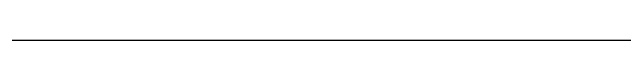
# Model space of a CAD drawing. Extents: x -8.2 to 38.5, y -0.1 to 21.9.
# Drawn here: x 24.5913 to 24.7499, y 8.5807 to 8.5807 of the extents above; entities that cross this region are included whole.
import ezdxf

# ---------------------------------------------------------------- set-up
doc = ezdxf.new("R2010")
doc.units = 0
doc.layers.add('GM_X_Township', color=7, linetype='Continuous')

msp = doc.modelspace()

# ---------------------------------------------------------------- linework, layer by layer
at = {"layer": 'GM_X_Township'}
msp.add_line((24.591264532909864, 8.580698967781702), (28.091264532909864, 8.580698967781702), dxfattribs=at)

doc.saveas('drawing.dxf')
